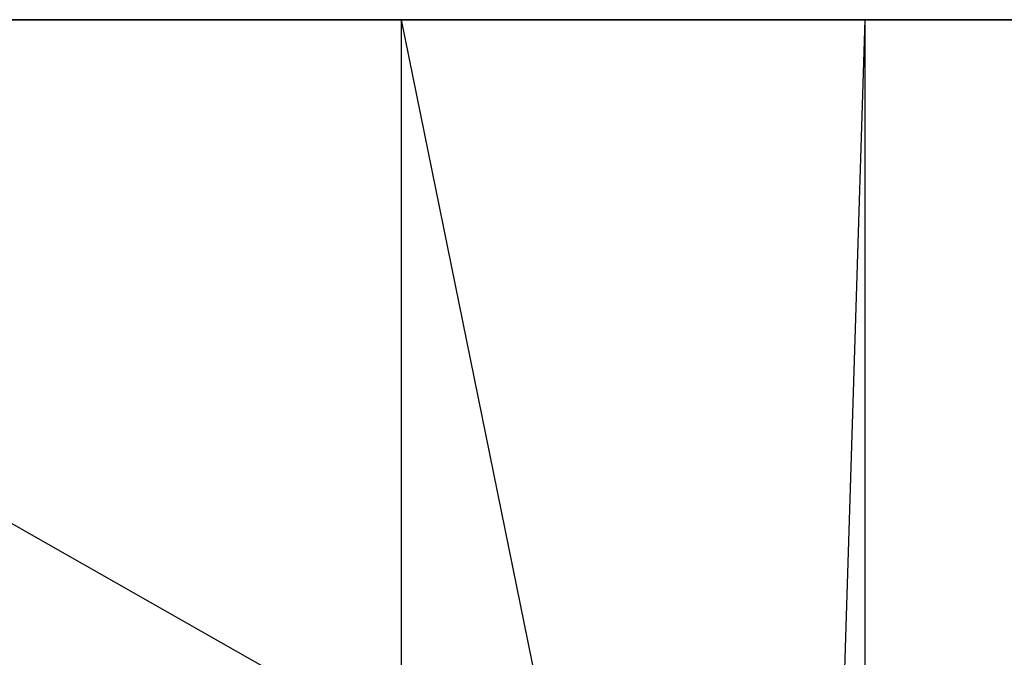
# Model space of a CAD drawing. Extents: x -172 to 172, y -29 to 28.
# Tile 740 of 914: x 80.05 to 86.84, y -12 to -7.6. Entities that reach past the tile are written whole.
import ezdxf

# ---------------------------------------------------------------- set-up
doc = ezdxf.new("R2010")
doc.units = 0
doc.header["$LTSCALE"] = 25.4
doc.layers.get('0').update_dxf_attribs({"linetype": 'CONTINUOUS'})

msp = doc.modelspace()

# ---------------------------------------------------------------- linework, layer by layer
at = {"color": 0}
for p, q in [((82.6827, -7.5997, -1394.6431), (70.5496, -7.5997, -1400.6636)), ((82.6827, -7.5997, -1394.6431), (70.5496, -7.5997, -1400.6636)), ((73.8798, -7.5997, -1087.3719), (85.8821, -7.5997, -1093.6489)), ((85.6741, -14.2997, -1093.5297), (73.8798, -7.5997, -1087.3719)), ((73.8798, -7.5997, -1087.3719), (85.8821, -7.5997, -1093.6489)), ((85.6741, -14.2997, -1093.5297), (73.8798, -7.5997, -1087.3719)), ((82.6827, -7.5997, -1394.6431), (82.6827, -14.2997, -1394.6431)), ((82.6827, -7.5997, -1394.6431), (84.0472, -14.2997, -1393.8898)), ((82.6827, -7.5997, -1394.6431), (84.0472, -14.2997, -1393.8898)), ((94.3059, -7.5997, -1387.6892), (82.6827, -7.5997, -1394.6431)), ((82.6827, -7.5997, -1394.6431), (82.6827, -14.2997, -1394.6431)), ((94.3059, -7.5997, -1387.6892), (82.6827, -7.5997, -1394.6431)), ((85.6741, -14.2997, -1093.5297), (85.8821, -7.5997, -1093.6489)), ((85.6741, -14.2997, -1093.5297), (85.8821, -7.5997, -1093.6489)), ((85.8821, -7.5997, -1093.6489), (97.355, -7.5997, -1100.8484)), ((85.8821, -14.2997, -1093.6489), (85.8821, -7.5997, -1093.6489)), ((85.8821, -14.2997, -1093.6489), (85.8821, -7.5997, -1093.6489)), ((85.8821, -7.5997, -1093.6489), (97.355, -7.5997, -1100.8484))]:
    msp.add_line(p, q, dxfattribs=at)

doc.saveas('drawing.dxf')
